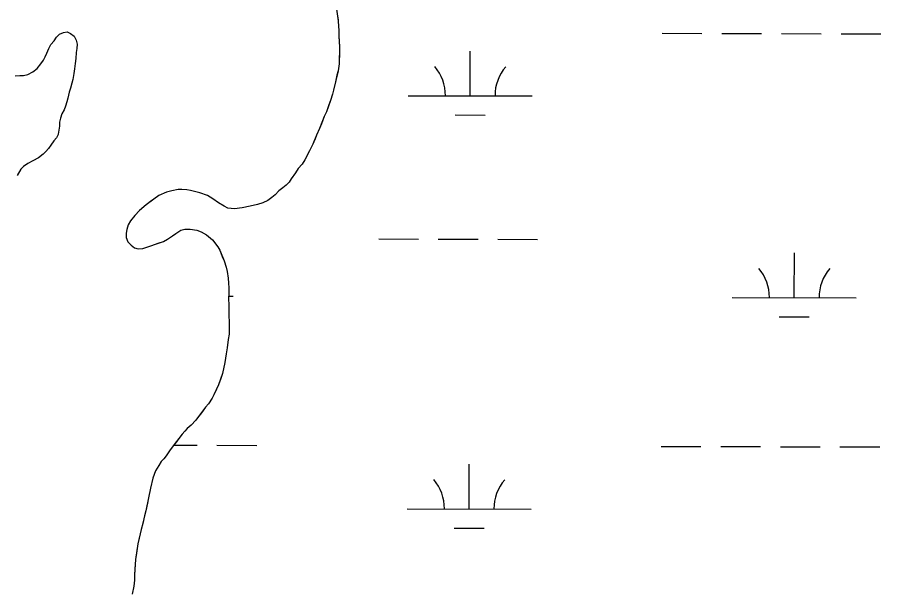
# Model space of a CAD drawing. Extents: x 3172297 to 3210190, y 958463 to 983887.
# Drawn here: x 3188429 to 3189124, y 980905 to 981368 of the extents above; entities that cross this region are included whole.
import ezdxf

# ---------------------------------------------------------------- set-up
doc = ezdxf.new("R2010")
doc.units = 0
for name, color, linetype in [('V-SITE-VEGE', 7, 'Continuous'), ('V-TOPO-SHOR', 7, 'Continuous'), ('V-WETL-SWMP', 7, 'Continuous')]:
    doc.layers.add(name, color=color, linetype=linetype)

msp = doc.modelspace()

# ---------------------------------------------------------------- linework, layer by layer
at = {"layer": 'V-SITE-VEGE'}
for p, q in [((3188685.75, 981374), (3188687.05, 981364.58)), ((3188687.05, 981364.58), (3188687.25, 981360.14)), ((3188687.25, 981360.14), (3188687.63, 981357.12)), ((3188687.63, 981357.12), (3188687.66, 981352.14)), ((3188687.66, 981352.14), (3188688.07, 981343.43)), ((3188688.1, 981339.69), (3188687.8, 981330.09)), ((3188688.07, 981343.43), (3188688.1, 981339.69)), ((3188687.8, 981330.09), (3188686.95, 981324.39)), ((3188686.95, 981324.39), (3188683.31, 981308.9)), ((3188682.45, 981305.52), (3188680.88, 981300.53)), ((3188683.31, 981308.9), (3188682.45, 981305.52)), ((3188680.88, 981300.53), (3188677.56, 981291.26)), ((3188677.56, 981291.26), (3188675.8, 981287.51)), ((3188675.8, 981287.51), (3188672.13, 981277.89)), ((3188672.13, 981277.89), (3188669.67, 981272.71)), ((3188669.67, 981272.71), (3188666.7, 981265.4)), ((3188665.29, 981262.73), (3188664.06, 981259.88)), ((3188666.7, 981265.4), (3188665.29, 981262.73)), ((3188664.06, 981259.88), (3188660.2, 981252.74)), ((3188658.09, 981249.34), (3188654.91, 981245.77)), ((3188660.2, 981252.74), (3188658.09, 981249.34)), ((3188652.62, 981242.2), (3188649.27, 981237.55)), ((3188654.91, 981245.77), (3188652.62, 981242.2)), ((3188647.51, 981234.87), (3188645.04, 981232.19)), ((3188649.27, 981237.55), (3188647.51, 981234.87)), ((3188552.95, 981227.69), (3188548.69, 981226.6)), ((3188558.1, 981228.79), (3188552.95, 981227.69)), ((3188561.12, 981228.81), (3188558.1, 981228.79)), ((3188565.22, 981228.48), (3188561.12, 981228.81)), ((3188568.24, 981227.97), (3188565.22, 981228.48)), ((3188575.72, 981226.23), (3188568.24, 981227.97)), ((3188639.37, 981227.89), (3188636.19, 981224.67)), ((3188642.39, 981230.04), (3188639.37, 981227.89)), ((3188645.04, 981232.19), (3188642.39, 981230.04)), ((3188542.66, 981223.89), (3188532.4, 981216.54)), ((3188548.69, 981226.6), (3188542.66, 981223.89)), ((3188581.78, 981223.96), (3188575.72, 981226.23)), ((3188586.07, 981221.32), (3188581.78, 981223.96)), ((3188590.53, 981217.97), (3188586.07, 981221.32)), ((3188633.72, 981222.34), (3188630.53, 981220.01)), ((3188636.19, 981224.67), (3188633.72, 981222.34)), ((3188532.4, 981216.54), (3188526.91, 981211.88)), ((3188595.17, 981215.34), (3188590.53, 981217.97)), ((3188598.21, 981213.93), (3188595.17, 981215.34)), ((3188603.55, 981213.25), (3188598.21, 981213.93)), ((3188609.76, 981214), (3188603.55, 981213.25)), ((3188616.16, 981215.29), (3188609.76, 981214)), ((3188622.19, 981216.75), (3188616.16, 981215.29)), ((3188626.46, 981218.03), (3188622.19, 981216.75)), ((3188630.53, 981220.01), (3188626.46, 981218.03)), ((3188523.2, 981207.76), (3188519.85, 981203.65)), ((3188526.91, 981211.88), (3188523.2, 981207.76)), ((3188517.92, 981200.26), (3188516.7, 981196.7)), ((3188519.85, 981203.65), (3188517.92, 981200.26)), ((3188516.7, 981196.7), (3188516.36, 981193.67)), ((3188516.36, 981193.67), (3188516.38, 981190.29)), ((3188553.54, 981191.42), (3188556.19, 981193.39)), ((3188556.19, 981193.39), (3188560.44, 981196.09)), ((3188560.44, 981196.09), (3188563.64, 981196.82)), ((3188563.64, 981196.82), (3188567.91, 981196.84)), ((3188567.91, 981196.84), (3188573.25, 981196.17)), ((3188573.25, 981196.17), (3188576.81, 981194.77)), ((3188576.81, 981194.77), (3188581.09, 981192.31)), ((3188516.38, 981190.29), (3188517.65, 981186.75)), ((3188517.65, 981186.75), (3188520.33, 981183.91)), ((3188529.6, 981181.31), (3188546.45, 981186.93)), ((3188546.45, 981186.93), (3188549.64, 981188.73)), ((3188549.64, 981188.73), (3188553.54, 981191.42)), ((3188581.09, 981192.31), (3188585.75, 981188.24)), ((3188585.75, 981188.24), (3188590.23, 981182.58)), ((3188520.33, 981183.91), (3188523.01, 981181.98)), ((3188523.01, 981181.98), (3188526.04, 981180.93)), ((3188526.04, 981180.93), (3188529.6, 981181.31)), ((3188590.23, 981182.58), (3188591.67, 981179.93)), ((3188591.67, 981179.93), (3188595.1, 981171.41)), ((3188595.1, 981171.41), (3188596.73, 981166.27)), ((3188596.73, 981166.27), (3188597.64, 981162.89)), ((3188597.64, 981162.89), (3188598.39, 981157.38)), ((3188598.39, 981157.38), (3188598.77, 981153.47)), ((3188598.77, 981153.47), (3188598.97, 981149.56)), ((3188599, 981146.01), (3188598.85, 981140.32)), ((3188598.97, 981149.56), (3188599, 981146.01)), ((3188598.85, 981140.32), (3188599.05, 981136.41)), ((3188599.05, 981136.41), (3188599.11, 981127.51)), ((3188599.11, 981127.51), (3188599.33, 981121.82)), ((3188599.35, 981118.09), (3188599.21, 981112.22)), ((3188599.33, 981121.82), (3188599.35, 981118.09)), ((3188599.21, 981112.22), (3188598.52, 981108.13)), ((3188598.52, 981108.13), (3188597.68, 981101.36)), ((3188596.82, 981096.56), (3188595.8, 981089.44)), ((3188597.68, 981101.36), (3188596.82, 981096.56)), ((3188595.8, 981089.44), (3188593.9, 981080.53)), ((3188593.9, 981080.53), (3188590.58, 981071.44)), ((3188590.58, 981071.44), (3188586.89, 981063.42)), ((3188586.89, 981063.42), (3188585.49, 981060.74)), ((3188582.5, 981056.28), (3188580.2, 981053.42)), ((3188585.49, 981060.74), (3188582.5, 981056.28)), ((3188580.2, 981053.42), (3188572.44, 981043.05)), ((3188572.44, 981043.05), (3188568.73, 981039.12)), ((3188563.43, 981034.1), (3188561.49, 981031.78)), ((3188565.55, 981036.25), (3188563.43, 981034.1)), ((3188568.73, 981039.12), (3188565.55, 981036.25)), ((3188561.49, 981031.78), (3188554.08, 981022.31)), ((3188554.08, 981022.31), (3188551.26, 981018.38)), ((3188548.62, 981014.45), (3188546.5, 981011.95)), ((3188551.26, 981018.38), (3188548.62, 981014.45)), ((3188542.62, 981006.59), (3188539.98, 981002.3)), ((3188544.38, 981009.8), (3188542.62, 981006.59)), ((3188546.5, 981011.95), (3188544.38, 981009.8)), ((3188539.98, 981002.3), (3188537.89, 980996.42)), ((3188537.89, 980996.42), (3188535.81, 980988.23)), ((3188535.81, 980988.23), (3188534.25, 980980.39)), ((3188534.25, 980980.39), (3188532.01, 980970.07)), ((3188532.01, 980970.07), (3188528.37, 980954.93)), ((3188528.37, 980954.93), (3188525.78, 980943.35)), ((3188525.78, 980943.35), (3188523.72, 980930.89)), ((3188523.72, 980930.89), (3188522.91, 980918.61)), ((3188522.91, 980918.61), (3188522.94, 980914.17)), ((3188522.44, 980909.36), (3188521.23, 980902.96)), ((3188522.94, 980914.17), (3188522.44, 980909.36))]:
    msp.add_line(p, q, dxfattribs=at)
at = {"layer": 'V-TOPO-SHOR'}
for points in [[(3188686.68, 981367.6), (3188687.05, 981364.58), (3188687.25, 981360.14), (3188687.63, 981357.12), (3188687.66, 981352.14), (3188687.86, 981348.76), (3188688.07, 981343.43), (3188688.1, 981339.69), (3188687.96, 981334), (3188687.8, 981330.09), (3188686.95, 981324.39), (3188686.08, 981320.83), (3188684.87, 981315.67), (3188683.31, 981308.9), (3188682.45, 981305.52), (3188680.88, 981300.53), (3188679.66, 981296.96), (3188677.56, 981291.26), (3188675.8, 981287.51), (3188673.53, 981281.63), (3188672.13, 981277.89), (3188669.67, 981272.71), (3188668.45, 981269.68), (3188666.7, 981265.4), (3188665.29, 981262.73), (3188664.06, 981259.88), (3188662.13, 981256.31), (3188660.2, 981252.74), (3188658.09, 981249.34), (3188654.91, 981245.77), (3188652.62, 981242.2), (3188649.27, 981237.55), (3188647.51, 981234.87), (3188645.04, 981232.19), (3188642.38, 981230.04), (3188639.37, 981227.89), (3188636.19, 981224.67), (3188633.72, 981222.34), (3188630.53, 981220.01), (3188626.46, 981218.03), (3188622.2, 981216.75), (3188616.16, 981215.29), (3188609.76, 981214), (3188603.55, 981213.25), (3188598.21, 981213.93), (3188595.17, 981215.34), (3188590.53, 981217.97), (3188586.07, 981221.32), (3188581.78, 981223.96), (3188575.72, 981226.23), (3188568.24, 981227.97), (3188565.22, 981228.48), (3188561.12, 981228.81), (3188558.1, 981228.79), (3188552.95, 981227.69), (3188548.69, 981226.6), (3188542.66, 981223.89)], [(3188458.29, 981348.55), (3188460.23, 981351.58), (3188462.7, 981353.91), (3188465.71, 981355.35), (3188468.73, 981355.9), (3188471.41, 981354.5), (3188474.27, 981352.38), (3188476.07, 981349.19), (3188476.8, 981345.82), (3188476.47, 981342.26), (3188476.13, 981339.06), (3188475.81, 981334.25), (3188475.3, 981330.34), (3188474.62, 981326.07), (3188474.1, 981322.15), (3188473.43, 981317.52), (3188472.55, 981314.49), (3188471.34, 981310.4), (3188470.46, 981307.19), (3188469.25, 981302.38), (3188468.38, 981299.35), (3188467.51, 981295.97), (3188466.47, 981293.11), (3188464.53, 981289.9), (3188463.31, 981286.34), (3188462.62, 981282.96), (3188462.46, 981279.75), (3188462.12, 981276.73), (3188461.61, 981273.52), (3188461.61, 981273.17), (3188460.21, 981270.31)], [(3188426.99, 981320.25), (3188430.55, 981320.63), (3188433.57, 981320.65), (3188436.94, 981321.56), (3188441.2, 981323.72), (3188444.56, 981326.23), (3188447.56, 981330.16), (3188449.67, 981333.02), (3188451.08, 981335.7), (3188452.31, 981338.73), (3188454.06, 981342.47), (3188455.64, 981345.68), (3188458.29, 981348.55)], [(3188460.21, 981270.31), (3188457.91, 981267.99), (3188455.62, 981264.59), (3188453.68, 981261.73), (3188451.57, 981259.41), (3188449.45, 981257.26), (3188445.55, 981254.21), (3188441.12, 981252.05), (3188437.04, 981249.89), (3188433.5, 981247.38), (3188431.38, 981245.23), (3188428.39, 981240.06)], [(3188542.66, 981223.89), (3188538.59, 981221.02), (3188535.94, 981219.05), (3188532.4, 981216.54), (3188526.91, 981211.88), (3188523.2, 981207.76), (3188519.85, 981203.65), (3188517.92, 981200.26), (3188516.7, 981196.7), (3188516.36, 981193.67), (3188516.38, 981190.29), (3188517.65, 981186.75), (3188520.33, 981183.92), (3188523.01, 981181.98), (3188526.04, 981180.93), (3188529.6, 981181.31), (3188536.16, 981183.48), (3188542.02, 981185.48), (3188546.45, 981186.93), (3188549.64, 981188.73), (3188553.54, 981191.42), (3188556.19, 981193.39), (3188560.44, 981196.09), (3188563.64, 981196.82), (3188567.91, 981196.84), (3188573.25, 981196.17), (3188576.81, 981194.77), (3188581.09, 981192.31), (3188585.75, 981188.24), (3188590.23, 981182.58), (3188591.67, 981179.93), (3188593.66, 981174.96), (3188595.1, 981171.41), (3188596.73, 981166.27), (3188597.64, 981162.89), (3188598.39, 981157.38), (3188598.77, 981153.47), (3188598.97, 981149.56), (3188599, 981146.01), (3188598.85, 981140.32), (3188599.06, 981136.41), (3188599.09, 981131.07), (3188599.11, 981127.51), (3188599.33, 981121.82), (3188599.35, 981118.09), (3188599.21, 981112.22), (3188598.52, 981108.13), (3188597.68, 981101.36), (3188596.82, 981096.56), (3188595.8, 981089.44), (3188593.9, 981080.53), (3188592.5, 981076.61), (3188590.58, 981071.44), (3188589, 981068.06), (3188586.89, 981063.42), (3188585.49, 981060.74), (3188582.5, 981056.28), (3188580.2, 981053.42), (3188576.85, 981048.95), (3188574.91, 981046.27), (3188572.44, 981043.05), (3188568.73, 981039.12), (3188565.55, 981036.25), (3188563.43, 981034.1), (3188561.49, 981031.78), (3188558.67, 981028.21), (3188556.73, 981025.71), (3188554.08, 981022.31), (3188551.26, 981018.38), (3188548.62, 981014.45), (3188546.5, 981011.95), (3188544.38, 981009.8), (3188542.62, 981006.59), (3188539.98, 981002.3), (3188537.89, 980996.42), (3188535.81, 980988.23), (3188534.25, 980980.39), (3188533.39, 980976.3), (3188532.01, 980970.07), (3188530.97, 980965.97), (3188529.58, 980959.73), (3188528.37, 980954.93), (3188526.81, 980947.98), (3188525.78, 980943.35), (3188524.58, 980935.88), (3188523.72, 980930.89), (3188523.24, 980923.42), (3188522.91, 980918.61), (3188522.94, 980914.17), (3188522.44, 980909.36), (3188521.23, 980902.96)]]:
    msp.add_lwpolyline(points, dxfattribs=at)
at = {"layer": 'V-WETL-SWMP'}
for p, q in [((3188948.14, 981354.62), (3188980.14, 981354.54)), ((3188996.14, 981354.5), (3189028.14, 981354.42)), ((3189044.14, 981354.38), (3189076.14, 981354.3)), ((3189092.14, 981354.26), (3189124.14, 981354.18)), ((3188793.42, 981304.26), (3188793.51, 981340.26)), ((3188743.42, 981304.38), (3188843.42, 981304.14)), ((3188781.38, 981288.86), (3188805.38, 981288.8)), ((3188719.73, 981189.01), (3188751.73, 981188.93)), ((3188767.73, 981188.89), (3188799.73, 981188.81)), ((3188815.73, 981188.77), (3188847.72, 981188.69)), ((3189054.45, 981141.75), (3189054.54, 981177.75)), ((3188598.92, 981142.88), (3188602.55, 981142.87)), ((3189004.45, 981141.88), (3189104.45, 981141.63)), ((3189042.42, 981126.35), (3189066.42, 981126.29)), ((3188554.56, 981022.92), (3188573.41, 981022.87)), ((3188589.41, 981022.83), (3188621.41, 981022.75)), ((3188947.31, 981021.95), (3188979.31, 981021.87)), ((3188995.31, 981021.83), (3189027.31, 981021.75)), ((3189043.31, 981021.71), (3189075.31, 981021.63)), ((3189091.31, 981021.59), (3189123.31, 981021.51)), ((3188792.6, 980971.59), (3188792.68, 981007.59)), ((3188742.6, 980971.71), (3188842.6, 980971.46)), ((3188780.56, 980956.18), (3188804.56, 980956.12))]:
    msp.add_line(p, q, dxfattribs=at)
msp.add_lwpolyline([(3188686.67, 981367.6), (3188687.05, 981364.58), (3188687.25, 981360.14), (3188687.63, 981357.12), (3188687.66, 981352.14), (3188687.86, 981348.76), (3188688.07, 981343.43), (3188688.1, 981339.69), (3188687.96, 981334), (3188687.8, 981330.09), (3188686.95, 981324.39), (3188686.08, 981320.83), (3188684.87, 981315.67), (3188683.31, 981308.9), (3188682.45, 981305.52), (3188680.88, 981300.53), (3188679.66, 981296.96), (3188677.56, 981291.26), (3188675.8, 981287.51), (3188673.53, 981281.63), (3188672.13, 981277.89), (3188669.67, 981272.71), (3188668.45, 981269.68), (3188666.7, 981265.4), (3188665.29, 981262.73), (3188664.06, 981259.88), (3188662.13, 981256.31), (3188660.2, 981252.74), (3188658.09, 981249.34), (3188654.91, 981245.77), (3188652.62, 981242.2), (3188649.27, 981237.55), (3188647.51, 981234.87), (3188645.04, 981232.19), (3188642.38, 981230.04), (3188639.37, 981227.89), (3188636.19, 981224.67), (3188633.72, 981222.34), (3188630.53, 981220.01), (3188626.46, 981218.02), (3188622.2, 981216.75), (3188616.16, 981215.29), (3188609.77, 981214), (3188603.55, 981213.25), (3188598.21, 981213.93), (3188595.18, 981215.33), (3188590.53, 981217.97), (3188586.07, 981221.32), (3188581.78, 981223.96), (3188575.72, 981226.24), (3188568.24, 981227.97), (3188565.22, 981228.48), (3188561.12, 981228.81), (3188558.1, 981228.79), (3188552.95, 981227.69), (3188548.69, 981226.6), (3188542.66, 981223.89), (3188538.59, 981221.02), (3188535.94, 981219.05), (3188532.39, 981216.54), (3188526.91, 981211.88), (3188523.2, 981207.76), (3188519.85, 981203.65), (3188517.92, 981200.26), (3188516.69, 981196.7), (3188516.36, 981193.67), (3188516.38, 981190.29), (3188517.65, 981186.74), (3188520.33, 981183.92), (3188523.01, 981181.98), (3188526.04, 981180.93), (3188529.6, 981181.31), (3188536.16, 981183.48), (3188542.02, 981185.48), (3188546.45, 981186.93), (3188549.64, 981188.73), (3188553.54, 981191.42), (3188556.19, 981193.39), (3188560.44, 981196.09), (3188563.64, 981196.82), (3188567.91, 981196.84), (3188573.25, 981196.17), (3188576.81, 981194.77), (3188581.1, 981192.31), (3188585.75, 981188.24), (3188590.23, 981182.58), (3188591.67, 981179.92), (3188593.65, 981174.96), (3188595.1, 981171.41), (3188596.73, 981166.26), (3188597.64, 981162.89), (3188598.39, 981157.38), (3188598.77, 981153.47), (3188598.97, 981149.56), (3188599, 981146.01), (3188598.85, 981140.32), (3188599.06, 981136.4), (3188599.09, 981131.07), (3188599.11, 981127.51), (3188599.33, 981121.83), (3188599.35, 981118.09), (3188599.21, 981112.22), (3188598.52, 981108.13), (3188597.68, 981101.36), (3188596.82, 981096.56), (3188595.8, 981089.44), (3188593.9, 981080.53), (3188592.5, 981076.61), (3188590.58, 981071.44), (3188589, 981068.06), (3188586.9, 981063.42), (3188585.49, 981060.74), (3188582.5, 981056.28), (3188580.2, 981053.42), (3188576.85, 981048.95), (3188574.91, 981046.27), (3188572.44, 981043.05), (3188568.73, 981039.12), (3188565.55, 981036.25), (3188563.43, 981034.1), (3188561.49, 981031.78), (3188558.67, 981028.21), (3188556.73, 981025.71), (3188554.08, 981022.31), (3188551.26, 981018.38), (3188548.62, 981014.45), (3188546.5, 981011.95), (3188544.38, 981009.8), (3188542.62, 981006.59), (3188539.98, 981002.3), (3188537.89, 980996.42), (3188535.81, 980988.23), (3188534.25, 980980.39), (3188533.39, 980976.3), (3188532.01, 980970.07), (3188530.97, 980965.97), (3188529.58, 980959.74), (3188528.37, 980954.93), (3188526.81, 980947.98), (3188525.78, 980943.35), (3188524.58, 980935.88), (3188523.72, 980930.89), (3188523.24, 980923.42), (3188522.91, 980918.61), (3188522.94, 980914.17), (3188522.44, 980909.36), (3188521.23, 980902.96)], dxfattribs=at)
for centre, start, end in [((3188738.18, 981304.87), 359.0865, 40.63016), ((3188848.66, 981304.6), 139.0865, 180.63016), ((3188999.21, 981142.36), 359.0865, 40.63016), ((3189109.7, 981142.09), 139.0865, 180.63016), ((3188737.35, 980972.2), 359.0865, 40.63016), ((3188847.84, 980971.92), 139.0865, 180.63016)]:
    msp.add_arc(centre, 35.25, start, end, dxfattribs=at)

doc.saveas('drawing.dxf')
